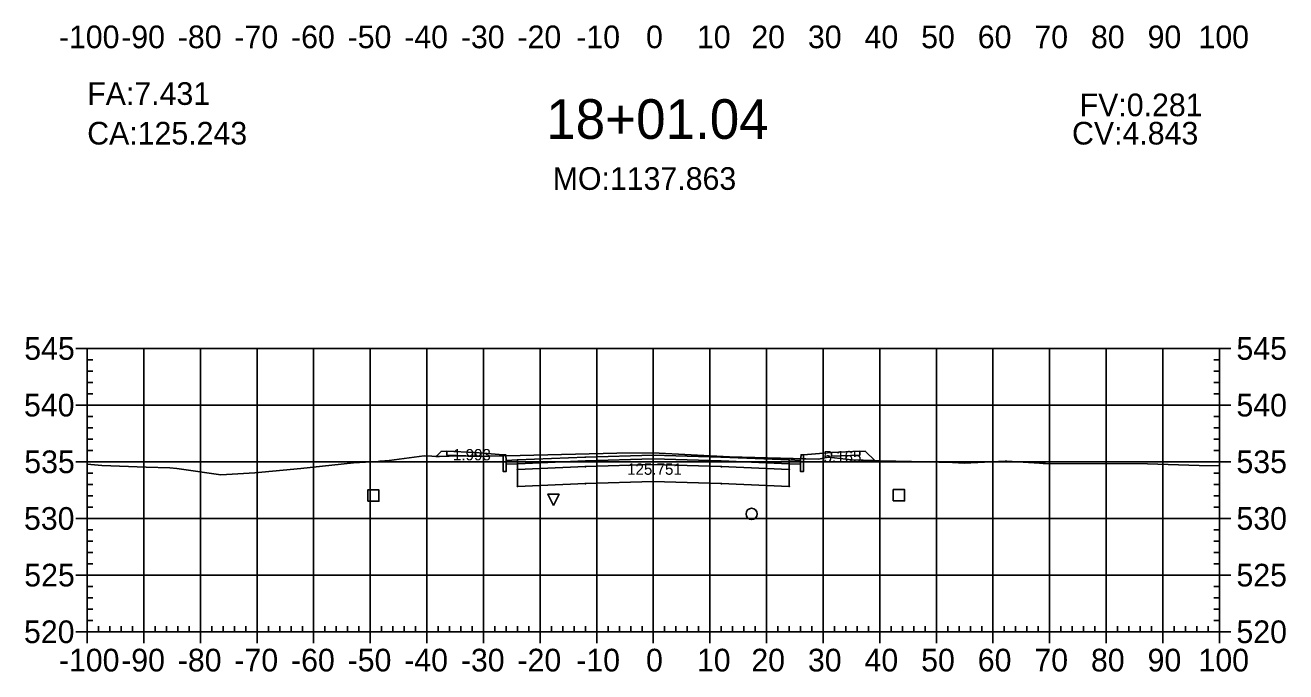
# Model space of a CAD drawing. Extents: x 704834 to 709892, y 372981 to 377533.
# Drawn here: x 705200.9 to 705423.6, y 373115.8 to 373229.9 of the extents above; entities that cross this region are included whole.
import ezdxf

# ---------------------------------------------------------------- set-up
doc = ezdxf.new("R2010")
doc.units = 0
for name, color, linetype in [('1', 7, 'Continuous'), ('10', 7, 'Continuous'), ('13', 7, 'Continuous'), ('14', 7, 'Continuous'), ('4', 7, 'Continuous'), ('57', 7, 'Continuous'), ('59', 7, 'Continuous'), ('Default_Xsect', 7, 'Continuous'), ('Existing', 7, 'Continuous')]:
    doc.layers.add(name, color=color, linetype=linetype)

msp = doc.modelspace()

# ---------------------------------------------------------------- linework, layer by layer
for points in [[(705274.37, 373154.64), (705273.51, 373153.77)], [(705275.37, 373154.68), (705274.37, 373154.64)], [(705285.37, 373154.08), (705280.37, 373154.48)], [(705338.37, 373154.08), (705343.37, 373154.48)], [(705348.37, 373154.68), (705349.37, 373154.64)], [(705349.37, 373154.64), (705350.97, 373153.04)]]:
    msp.add_lwpolyline(points)
for points in [[(705280.37, 373154.48), (705275.37, 373154.68), (705275.37, 373154.01), (705280.37, 373153.81)], [(705285.87, 373153.08), (705285.79, 373154.08), (705285.37, 373154.08), (705285.37, 373151.08), (705285.87, 373151.08)], [(705311.87, 373153.33), (705323.87, 373152.97), (705335.87, 373152.49), (705335.87, 373153.16), (705323.87, 373153.64), (705311.87, 373154), (705299.87, 373153.64), (705287.87, 373153.16), (705287.87, 373152.49), (705299.87, 373152.97)], [(705337.87, 373151.08), (705338.37, 373151.08), (705338.37, 373154.08), (705337.96, 373154.08), (705337.87, 373153.08)], [(705343.37, 373153.81), (705348.37, 373154.01), (705348.37, 373154.68), (705343.37, 373154.48)], [(705287.87, 373153.16), (705285.87, 373153.08), (705285.87, 373152.41), (705287.87, 373152.49)], [(705311.87, 373152.33), (705323.87, 373151.97), (705335.87, 373151.49), (705335.87, 373152.49), (705323.87, 373152.97), (705311.87, 373153.33), (705299.87, 373152.97), (705287.87, 373152.49), (705287.87, 373151.49), (705299.87, 373151.97)], [(705311.87, 373149.33), (705323.87, 373148.97), (705335.87, 373148.49), (705335.87, 373151.49), (705323.87, 373151.97), (705311.87, 373152.33), (705299.87, 373151.97), (705287.87, 373151.49), (705287.87, 373148.49), (705299.87, 373148.97)], [(705299.82, 373151.92), (705299.92, 373151.92), (705299.92, 373152.02), (705299.82, 373152.02)], [(705311.82, 373153.28), (705311.92, 373153.28), (705311.92, 373153.38), (705311.82, 373153.38)], [(705311.82, 373152.28), (705311.92, 373152.28), (705311.92, 373152.38), (705311.82, 373152.38)], [(705323.82, 373151.92), (705323.92, 373151.92), (705323.92, 373152.02), (705323.82, 373152.02)], [(705335.87, 373152.49), (705337.87, 373152.41), (705337.87, 373153.08), (705335.87, 373153.16)], [(705287.82, 373151.44), (705287.92, 373151.44), (705287.92, 373151.54), (705287.82, 373151.54)], [(705335.82, 373151.44), (705335.92, 373151.44), (705335.92, 373151.54), (705335.82, 373151.54)], [(705287.82, 373148.44), (705287.92, 373148.44), (705287.92, 373148.54), (705287.82, 373148.54)], [(705299.82, 373148.92), (705299.92, 373148.92), (705299.92, 373149.02), (705299.82, 373149.02)], [(705311.82, 373149.28), (705311.92, 373149.28), (705311.92, 373149.38), (705311.82, 373149.38)], [(705323.82, 373148.92), (705323.92, 373148.92), (705323.92, 373149.02), (705323.82, 373149.02)], [(705335.82, 373148.44), (705335.92, 373148.44), (705335.92, 373148.54), (705335.82, 373148.54)]]:
    msp.add_lwpolyline(points, close=True)
at = {"layer": '1'}
for points in [[(705273.51, 373153.77), (705274.09, 373153.75), (705277.49, 373153.87), (705280.65, 373153.76), (705284.97, 373153.88), (705285.37, 373153.89), (705285.37, 373154.08), (705280.37, 373154.48), (705280.37, 373153.81), (705275.37, 373154.01), (705275.37, 373154.68), (705274.37, 373154.64)], [(705285.37, 373153.89), (705288.32, 373153.96), (705305.41, 373154.37), (705311.81, 373154.38), (705325.32, 373153.72), (705338.37, 373153.34), (705338.37, 373151.08), (705337.87, 373151.08), (705337.87, 373152.41), (705335.87, 373152.49), (705335.87, 373151.49), (705335.87, 373148.49), (705323.87, 373148.97), (705311.87, 373149.33), (705299.87, 373148.97), (705287.87, 373148.49), (705287.87, 373151.49), (705287.87, 373152.49), (705285.87, 373152.41), (705285.87, 373151.08), (705285.37, 373151.08)], [(705338.37, 373153.34), (705341.02, 373153.26), (705342.73, 373153.63), (705342.87, 373153.64), (705346.9, 373153.15), (705350.97, 373153.04), (705349.37, 373154.64), (705348.37, 373154.68), (705348.37, 373154.01), (705343.37, 373153.81), (705343.37, 373154.48), (705338.37, 373154.08)], [(705294.21, 373145.1), (705293.21, 373147.1), (705295.21, 373147.1)]]:
    msp.add_lwpolyline(points, close=True, dxfattribs=at)
at = {"layer": '10'}
msp.add_lwpolyline([(705261.41, 373145.85), (705263.41, 373145.85), (705263.41, 373147.85), (705261.41, 373147.85)], close=True, dxfattribs=at)
at = {"layer": '13'}
msp.add_circle((705329.24, 373143.61), 1, dxfattribs=at)
at = {"layer": '14'}
for points in [[(705311.87, 373154), (705311.87, 373154.05), (705311.87, 373154), (705311.82, 373154), (705311.87, 373154), (705311.87, 373153.95), (705311.87, 373154), (705311.92, 373154)], [(705273.51, 373153.77), (705273.51, 373153.82), (705273.51, 373153.77), (705273.46, 373153.77), (705273.51, 373153.77), (705273.51, 373153.72), (705273.51, 373153.77), (705273.56, 373153.77)], [(705287.87, 373153.16), (705287.87, 373153.21), (705287.87, 373153.16), (705287.82, 373153.16), (705287.87, 373153.16), (705287.87, 373153.11), (705287.87, 373153.16), (705287.92, 373153.16)], [(705299.87, 373153.64), (705299.87, 373153.69), (705299.87, 373153.64), (705299.82, 373153.64), (705299.87, 373153.64), (705299.87, 373153.59), (705299.87, 373153.64), (705299.92, 373153.64)], [(705323.87, 373153.64), (705323.87, 373153.69), (705323.87, 373153.64), (705323.82, 373153.64), (705323.87, 373153.64), (705323.87, 373153.59), (705323.87, 373153.64), (705323.92, 373153.64)], [(705335.87, 373153.16), (705335.87, 373153.21), (705335.87, 373153.16), (705335.82, 373153.16), (705335.87, 373153.16), (705335.87, 373153.11), (705335.87, 373153.16), (705335.92, 373153.16)], [(705350.97, 373153.04), (705350.97, 373153.09), (705350.97, 373153.04), (705350.92, 373153.04), (705350.97, 373153.04), (705350.97, 373152.99), (705350.97, 373153.04), (705351.02, 373153.04)]]:
    msp.add_lwpolyline(points, dxfattribs=at)
at = {"layer": '4'}
msp.add_lwpolyline([(705354.26, 373145.92), (705356.26, 373145.92), (705356.26, 373147.92), (705354.26, 373147.92)], close=True, dxfattribs=at)
at = {"layer": '57'}
for p, q in [((705209.87, 373172.82), (705211.87, 373172.82)), ((705211.87, 373172.82), (705411.87, 373172.82)), ((705211.87, 373122.82), (705211.87, 373172.82)), ((705211.87, 373122.82), (705211.87, 373172.82)), ((705221.87, 373122.82), (705221.87, 373172.82)), ((705231.87, 373122.82), (705231.87, 373172.82)), ((705241.87, 373122.82), (705241.87, 373172.82)), ((705251.87, 373122.82), (705251.87, 373172.82)), ((705261.87, 373122.82), (705261.87, 373172.82)), ((705271.87, 373122.82), (705271.87, 373172.82)), ((705281.87, 373122.82), (705281.87, 373172.82)), ((705291.87, 373122.82), (705291.87, 373172.82)), ((705301.87, 373122.82), (705301.87, 373172.82)), ((705311.87, 373122.82), (705311.87, 373172.82)), ((705321.87, 373122.82), (705321.87, 373172.82)), ((705331.87, 373122.82), (705331.87, 373172.82)), ((705341.87, 373122.82), (705341.87, 373172.82)), ((705351.87, 373122.82), (705351.87, 373172.82)), ((705361.87, 373122.82), (705361.87, 373172.82)), ((705371.87, 373122.82), (705371.87, 373172.82)), ((705381.87, 373122.82), (705381.87, 373172.82)), ((705391.87, 373122.82), (705391.87, 373172.82)), ((705401.87, 373122.82), (705401.87, 373172.82)), ((705411.87, 373122.82), (705411.87, 373172.82)), ((705411.87, 373122.82), (705411.87, 373172.82)), ((705413.87, 373172.82), (705411.87, 373172.82)), ((705211.87, 373170.82), (705212.87, 373170.82)), ((705411.87, 373170.82), (705410.87, 373170.82)), ((705211.87, 373168.82), (705212.87, 373168.82)), ((705411.87, 373168.82), (705410.87, 373168.82)), ((705211.87, 373166.82), (705212.87, 373166.82)), ((705411.87, 373166.82), (705410.87, 373166.82)), ((705211.87, 373164.82), (705212.87, 373164.82)), ((705411.87, 373164.82), (705410.87, 373164.82)), ((705209.87, 373162.82), (705211.87, 373162.82)), ((705211.87, 373162.82), (705411.87, 373162.82)), ((705211.87, 373160.82), (705212.87, 373160.82)), ((705411.87, 373160.82), (705410.87, 373160.82)), ((705413.87, 373162.82), (705411.87, 373162.82)), ((705211.87, 373158.82), (705212.87, 373158.82)), ((705411.87, 373158.82), (705410.87, 373158.82)), ((705211.87, 373156.82), (705212.87, 373156.82)), ((705411.87, 373156.82), (705410.87, 373156.82)), ((705211.87, 373154.82), (705212.87, 373154.82)), ((705411.87, 373154.82), (705410.87, 373154.82)), ((705209.87, 373152.82), (705211.87, 373152.82)), ((705211.87, 373152.82), (705411.87, 373152.82)), ((705413.87, 373152.82), (705411.87, 373152.82)), ((705211.87, 373150.82), (705212.87, 373150.82)), ((705411.87, 373150.82), (705410.87, 373150.82)), ((705211.87, 373148.82), (705212.87, 373148.82)), ((705411.87, 373148.82), (705410.87, 373148.82)), ((705211.87, 373146.82), (705212.87, 373146.82)), ((705411.87, 373146.82), (705410.87, 373146.82)), ((705211.87, 373144.82), (705212.87, 373144.82)), ((705411.87, 373144.82), (705410.87, 373144.82)), ((705209.87, 373142.82), (705211.87, 373142.82)), ((705211.87, 373142.82), (705411.87, 373142.82)), ((705211.87, 373140.82), (705212.87, 373140.82)), ((705411.87, 373140.82), (705410.87, 373140.82)), ((705413.87, 373142.82), (705411.87, 373142.82)), ((705211.87, 373138.82), (705212.87, 373138.82)), ((705411.87, 373138.82), (705410.87, 373138.82)), ((705211.87, 373136.82), (705212.87, 373136.82)), ((705411.87, 373136.82), (705410.87, 373136.82)), ((705211.87, 373134.82), (705212.87, 373134.82)), ((705411.87, 373134.82), (705410.87, 373134.82)), ((705209.87, 373132.82), (705211.87, 373132.82)), ((705211.87, 373132.82), (705411.87, 373132.82)), ((705413.87, 373132.82), (705411.87, 373132.82)), ((705211.87, 373130.82), (705212.87, 373130.82)), ((705411.87, 373130.82), (705410.87, 373130.82)), ((705211.87, 373128.82), (705212.87, 373128.82)), ((705411.87, 373128.82), (705410.87, 373128.82)), ((705211.87, 373126.82), (705212.87, 373126.82)), ((705411.87, 373126.82), (705410.87, 373126.82)), ((705209.87, 373122.82), (705211.87, 373122.82)), ((705211.87, 373124.82), (705212.87, 373124.82)), ((705211.87, 373122.82), (705411.87, 373122.82)), ((705211.87, 373122.82), (705411.87, 373122.82)), ((705211.87, 373120.82), (705211.87, 373122.82)), ((705213.87, 373122.82), (705213.87, 373123.82)), ((705215.87, 373122.82), (705215.87, 373123.82)), ((705217.87, 373122.82), (705217.87, 373123.82)), ((705219.87, 373122.82), (705219.87, 373123.82)), ((705221.87, 373120.82), (705221.87, 373122.82)), ((705223.87, 373122.82), (705223.87, 373123.82)), ((705225.87, 373122.82), (705225.87, 373123.82)), ((705227.87, 373122.82), (705227.87, 373123.82)), ((705229.87, 373122.82), (705229.87, 373123.82)), ((705231.87, 373120.82), (705231.87, 373122.82)), ((705233.87, 373122.82), (705233.87, 373123.82)), ((705235.87, 373122.82), (705235.87, 373123.82)), ((705237.87, 373122.82), (705237.87, 373123.82)), ((705239.87, 373122.82), (705239.87, 373123.82)), ((705241.87, 373120.82), (705241.87, 373122.82)), ((705243.87, 373122.82), (705243.87, 373123.82)), ((705245.87, 373122.82), (705245.87, 373123.82)), ((705247.87, 373122.82), (705247.87, 373123.82)), ((705249.87, 373122.82), (705249.87, 373123.82)), ((705251.87, 373120.82), (705251.87, 373122.82)), ((705253.87, 373122.82), (705253.87, 373123.82)), ((705255.87, 373122.82), (705255.87, 373123.82)), ((705257.87, 373122.82), (705257.87, 373123.82)), ((705259.87, 373122.82), (705259.87, 373123.82)), ((705261.87, 373120.82), (705261.87, 373122.82)), ((705263.87, 373122.82), (705263.87, 373123.82)), ((705265.87, 373122.82), (705265.87, 373123.82)), ((705267.87, 373122.82), (705267.87, 373123.82)), ((705269.87, 373122.82), (705269.87, 373123.82)), ((705271.87, 373120.82), (705271.87, 373122.82)), ((705273.87, 373122.82), (705273.87, 373123.82)), ((705275.87, 373122.82), (705275.87, 373123.82)), ((705277.87, 373122.82), (705277.87, 373123.82)), ((705279.87, 373122.82), (705279.87, 373123.82)), ((705281.87, 373120.82), (705281.87, 373122.82)), ((705283.87, 373122.82), (705283.87, 373123.82)), ((705285.87, 373122.82), (705285.87, 373123.82)), ((705287.87, 373122.82), (705287.87, 373123.82)), ((705289.87, 373122.82), (705289.87, 373123.82)), ((705291.87, 373120.82), (705291.87, 373122.82)), ((705293.87, 373122.82), (705293.87, 373123.82)), ((705295.87, 373122.82), (705295.87, 373123.82)), ((705297.87, 373122.82), (705297.87, 373123.82)), ((705299.87, 373122.82), (705299.87, 373123.82)), ((705301.87, 373120.82), (705301.87, 373122.82)), ((705303.87, 373122.82), (705303.87, 373123.82)), ((705305.87, 373122.82), (705305.87, 373123.82)), ((705307.87, 373122.82), (705307.87, 373123.82)), ((705309.87, 373122.82), (705309.87, 373123.82)), ((705311.87, 373120.82), (705311.87, 373122.82)), ((705313.87, 373122.82), (705313.87, 373123.82)), ((705315.87, 373122.82), (705315.87, 373123.82)), ((705317.87, 373122.82), (705317.87, 373123.82)), ((705319.87, 373122.82), (705319.87, 373123.82)), ((705321.87, 373120.82), (705321.87, 373122.82)), ((705323.87, 373122.82), (705323.87, 373123.82)), ((705325.87, 373122.82), (705325.87, 373123.82)), ((705327.87, 373122.82), (705327.87, 373123.82)), ((705329.87, 373122.82), (705329.87, 373123.82)), ((705331.87, 373120.82), (705331.87, 373122.82)), ((705333.87, 373122.82), (705333.87, 373123.82)), ((705335.87, 373122.82), (705335.87, 373123.82)), ((705337.87, 373122.82), (705337.87, 373123.82)), ((705339.87, 373122.82), (705339.87, 373123.82)), ((705341.87, 373120.82), (705341.87, 373122.82)), ((705343.87, 373122.82), (705343.87, 373123.82)), ((705345.87, 373122.82), (705345.87, 373123.82)), ((705347.87, 373122.82), (705347.87, 373123.82)), ((705349.87, 373122.82), (705349.87, 373123.82)), ((705351.87, 373120.82), (705351.87, 373122.82)), ((705353.87, 373122.82), (705353.87, 373123.82)), ((705355.87, 373122.82), (705355.87, 373123.82)), ((705357.87, 373122.82), (705357.87, 373123.82)), ((705359.87, 373122.82), (705359.87, 373123.82)), ((705361.87, 373120.82), (705361.87, 373122.82)), ((705363.87, 373122.82), (705363.87, 373123.82)), ((705365.87, 373122.82), (705365.87, 373123.82)), ((705367.87, 373122.82), (705367.87, 373123.82)), ((705369.87, 373122.82), (705369.87, 373123.82)), ((705371.87, 373120.82), (705371.87, 373122.82)), ((705373.87, 373122.82), (705373.87, 373123.82)), ((705375.87, 373122.82), (705375.87, 373123.82)), ((705377.87, 373122.82), (705377.87, 373123.82)), ((705379.87, 373122.82), (705379.87, 373123.82)), ((705381.87, 373120.82), (705381.87, 373122.82)), ((705383.87, 373122.82), (705383.87, 373123.82)), ((705385.87, 373122.82), (705385.87, 373123.82)), ((705387.87, 373122.82), (705387.87, 373123.82)), ((705389.87, 373122.82), (705389.87, 373123.82)), ((705391.87, 373120.82), (705391.87, 373122.82)), ((705393.87, 373122.82), (705393.87, 373123.82)), ((705395.87, 373122.82), (705395.87, 373123.82)), ((705397.87, 373122.82), (705397.87, 373123.82)), ((705399.87, 373122.82), (705399.87, 373123.82)), ((705401.87, 373120.82), (705401.87, 373122.82)), ((705403.87, 373122.82), (705403.87, 373123.82)), ((705405.87, 373122.82), (705405.87, 373123.82)), ((705407.87, 373122.82), (705407.87, 373123.82)), ((705409.87, 373122.82), (705409.87, 373123.82)), ((705411.87, 373124.82), (705410.87, 373124.82)), ((705411.87, 373120.82), (705411.87, 373122.82)), ((705413.87, 373122.82), (705411.87, 373122.82))]:
    msp.add_line(p, q, dxfattribs=at)
at = {"layer": 'Default_Xsect'}
msp.add_lwpolyline([(705273.51, 373153.77), (705274.37, 373154.64), (705275.37, 373154.68), (705280.37, 373154.48), (705285.37, 373154.08), (705285.79, 373154.08), (705285.87, 373153.08), (705287.87, 373153.16), (705299.87, 373153.64), (705311.87, 373154), (705323.87, 373153.64), (705335.87, 373153.16), (705337.87, 373153.08), (705337.96, 373154.08), (705338.37, 373154.08), (705343.37, 373154.48), (705348.37, 373154.68), (705349.37, 373154.64), (705350.97, 373153.04)], dxfattribs=at)
at = {"layer": 'Existing'}
msp.add_lwpolyline([(705211.87, 373152.42), (705214.48, 373152.16), (705222.26, 373151.9), (705226.44, 373151.75), (705227.71, 373151.63), (705235.5, 373150.55), (705241.49, 373150.88), (705249.6, 373151.61), (705258.92, 373152.66), (705261.01, 373152.76), (705261.72, 373152.81), (705263.29, 373152.89), (705263.54, 373152.91), (705263.63, 373152.91), (705265.23, 373153.04), (705271.4, 373153.85), (705274.09, 373153.75), (705277.49, 373153.87), (705280.65, 373153.76), (705284.97, 373153.88), (705288.32, 373153.96), (705305.41, 373154.37), (705311.81, 373154.38), (705325.32, 373153.72), (705341.02, 373153.26), (705342.73, 373153.63), (705342.87, 373153.64), (705346.9, 373153.15), (705352.01, 373153.01), (705357.45, 373152.86), (705364.74, 373152.7), (705366.76, 373152.58), (705374.02, 373152.93), (705374.34, 373152.92), (705380.09, 373152.56), (705380.71, 373152.52), (705380.81, 373152.51), (705380.89, 373152.51), (705380.99, 373152.52), (705381.13, 373152.52), (705399.17, 373152.46), (705408.3, 373152.15), (705411.87, 373152.13)], dxfattribs=at)

# ---------------------------------------------------------------- texts
for s, p in [('CA:125.243', (705211.87, 373208.82)), ('CV:4.843', (705385.83, 373208.82))]:
    msp.add_text(s, height=4).set_placement(p)
at = {"layer": '1'}
msp.add_text('18+01.04', height=7, dxfattribs=at).set_placement((705292.95, 373209.82))
at = {"layer": '14'}
for p in [(705275.34, 373154.63), (705275.34, 373153.96), (705348.34, 373154.63), (705348.34, 373153.96), (705280.34, 373153.76), (705343.34, 373153.76)]:
    msp.add_text('+', height=0.1, dxfattribs=at).set_placement(p)
at = {"layer": '57'}
for s, p in [('-100', (705206.86, 373225.82)), ('-90', (705217.87, 373225.82)), ('-80', (705227.87, 373225.82)), ('-70', (705237.87, 373225.82)), ('-60', (705247.87, 373225.82)), ('-50', (705257.87, 373225.82)), ('-40', (705267.87, 373225.82)), ('-30', (705277.87, 373225.82)), ('-20', (705287.87, 373225.82)), ('-10', (705298.26, 373225.82)), ('0', (705310.58, 373225.82)), ('10', (705319.57, 373225.82)), ('20', (705329.18, 373225.82)), ('30', (705339.18, 373225.82)), ('40', (705349.18, 373225.82)), ('50', (705359.18, 373225.82)), ('60', (705369.18, 373225.82)), ('70', (705379.18, 373225.82)), ('80', (705389.18, 373225.82)), ('90', (705399.18, 373225.82)), ('100', (705408.17, 373225.82)), ('545', (705200.75, 373170.82)), ('545', (705414.87, 373170.82)), ('540', (705200.7, 373160.82)), ('540', (705414.87, 373160.82)), ('535', (705200.75, 373150.82)), ('535', (705414.87, 373150.82)), ('530', (705200.7, 373140.82)), ('530', (705414.87, 373140.82)), ('525', (705200.75, 373130.82)), ('525', (705414.87, 373130.82)), ('520', (705200.7, 373120.82)), ('520', (705414.87, 373120.82)), ('-100', (705206.86, 373115.82)), ('-90', (705217.87, 373115.82)), ('-80', (705227.87, 373115.82)), ('-70', (705237.87, 373115.82)), ('-60', (705247.87, 373115.82)), ('-50', (705257.87, 373115.82)), ('-40', (705267.87, 373115.82)), ('-30', (705277.87, 373115.82)), ('-20', (705287.87, 373115.82)), ('-10', (705298.26, 373115.82)), ('0', (705310.58, 373115.82)), ('10', (705319.57, 373115.82)), ('20', (705329.18, 373115.82)), ('30', (705339.18, 373115.82)), ('40', (705349.18, 373115.82)), ('50', (705359.18, 373115.82)), ('60', (705369.18, 373115.82)), ('70', (705379.18, 373115.82)), ('80', (705389.18, 373115.82)), ('90', (705399.18, 373115.82)), ('100', (705408.17, 373115.82))]:
    msp.add_text(s, height=4, dxfattribs=at).set_placement(p)
at = {"layer": '59'}
for s, height, p in [('FA:7.431', 4, (705211.87, 373215.82)), ('FV:0.281', 4, (705387.18, 373213.82)), ('MO:1137.863', 4, (705294.1, 373200.82)), ('1.993', 2, (705276.48, 373153.08)), ('5.165', 2, (705341.93, 373152.74)), ('125.751', 2, (705307.23, 373150.53))]:
    msp.add_text(s, height=height, dxfattribs=at).set_placement(p)

doc.saveas('drawing.dxf')
